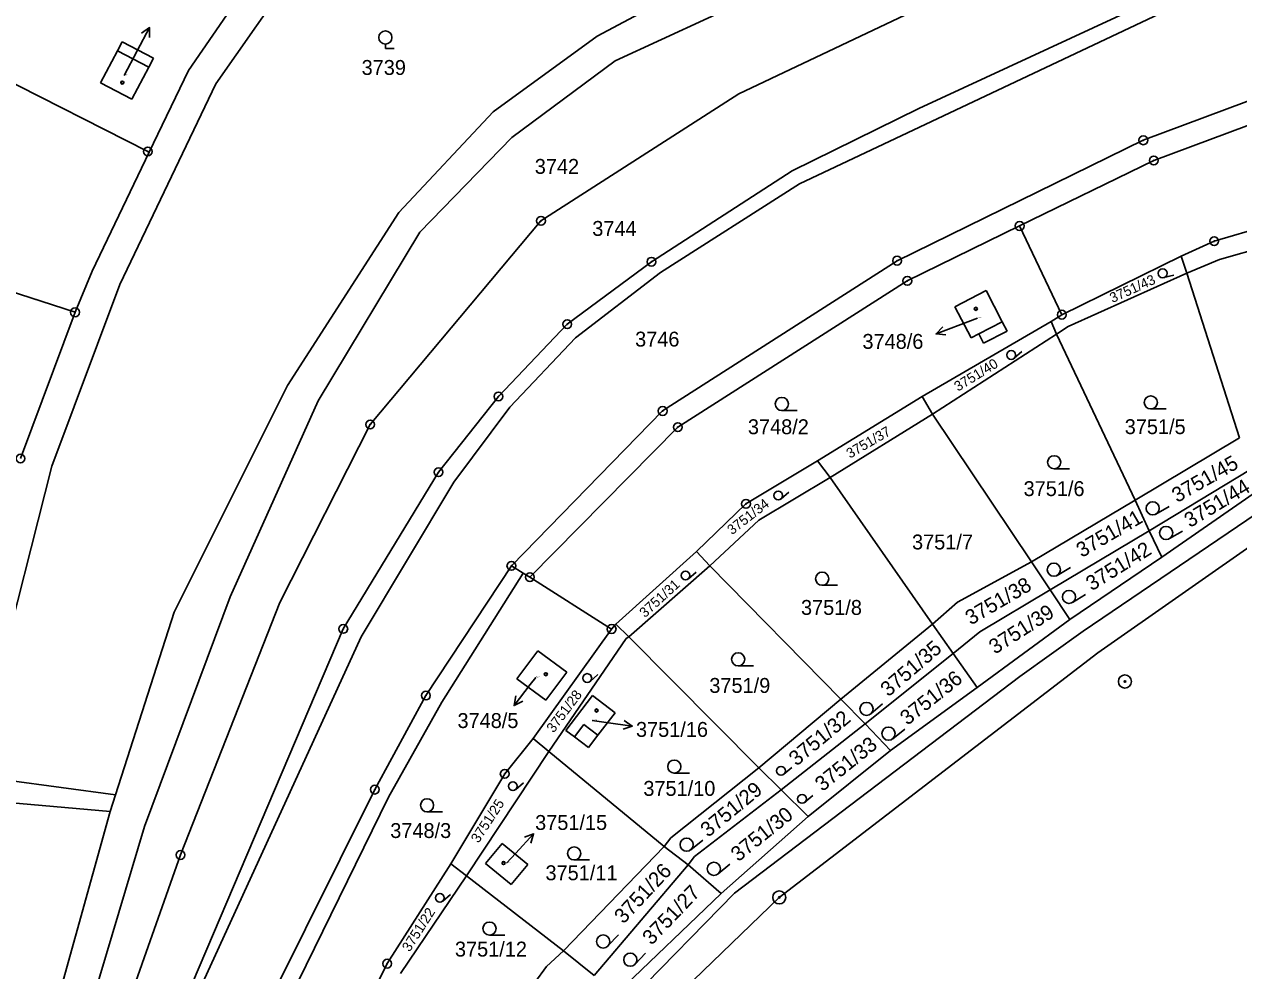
# Model space of a CAD drawing. Extents: x -593183 to -588034, y -1130415 to -1124994.
# Drawn here: x -591986.4 to -591847.9, y -1129190.2 to -1129082.2 of the extents above; entities that cross this region are included whole.
import ezdxf

# ---------------------------------------------------------------- set-up
doc = ezdxf.new("R2010")
doc.units = 0
for name, color, linetype in [('Vrstva 1', 7, 'Continuous'), ('Vrstva 16', 7, 'Continuous'), ('Vrstva 18', 7, 'Continuous'), ('Vrstva 19', 7, 'Continuous'), ('Vrstva 24', 7, 'Continuous'), ('Vrstva 25', 7, 'Continuous'), ('Vrstva 4', 7, 'Continuous')]:
    doc.layers.add(name, color=color, linetype=linetype)

msp = doc.modelspace()

# ---------------------------------------------------------------- linework, layer by layer
at = {"layer": 'Vrstva 1'}
for p, q in [((-591904.9, -1129090.17), (-591866.99, -1129072.17)), ((-591921.06, -1129083.57), (-591904.71, -1129074.84)), ((-591884.35, -1129091.84), (-591849.8, -1129075.82)), ((-591897.99, -1129100.42), (-591850.06, -1129077.78)), ((-591918.99, -1129086.39), (-591902.96, -1129078.99)), ((-591967.71, -1129087.49), (-591963.3, -1129081.14)), ((-591997.89, -1129083.8), (-591972.34, -1129096.74)), ((-591975.8, -1129085.25), (-591975.26, -1129084.22)), ((-591975.26, -1129084.22), (-591971.69, -1129086.09)), ((-591932.92, -1129092.23), (-591921.06, -1129083.57)), ((-591975.8, -1129085.25), (-591977.72, -1129088.9)), ((-591971.69, -1129086.09), (-591972.23, -1129087.12)), ((-591858.74, -1129095.46), (-591831.55, -1129085.29)), ((-591974.15, -1129090.77), (-591972.23, -1129087.12)), ((-591972.19, -1129096.82), (-591967.71, -1129087.49)), ((-591930.8, -1129095.14), (-591918.99, -1129086.39)), ((-591977.72, -1129088.9), (-591974.15, -1129090.77)), ((-591857.55, -1129097.77), (-591830.93, -1129087.84)), ((-591927.47, -1129104.65), (-591904.9, -1129090.17)), ((-591943.69, -1129103.7), (-591932.92, -1129092.23)), ((-591898.79, -1129098.95), (-591884.35, -1129091.84)), ((-591941.28, -1129105.96), (-591930.8, -1129095.14)), ((-591886.84, -1129109.2), (-591858.74, -1129095.46)), ((-591972.19, -1129096.82), (-591978.7, -1129110.39)), ((-591972.34, -1129096.74), (-591972.19, -1129096.82)), ((-591872.85, -1129105.24), (-591857.55, -1129097.77)), ((-591914.87, -1129109.32), (-591898.79, -1129098.95)), ((-591913.83, -1129110.55), (-591897.99, -1129100.42)), ((-591956.38, -1129123.45), (-591943.69, -1129103.7)), ((-591850.65, -1129106.97), (-591837.52, -1129103.11)), ((-592010.03, -1129105.49), (-591980.64, -1129115.09)), ((-591946.96, -1129127.89), (-591927.47, -1129104.65)), ((-591885.67, -1129111.5), (-591872.85, -1129105.24)), ((-591872.85, -1129105.24), (-591868.04, -1129115.36)), ((-591850.03, -1129109.07), (-591837.07, -1129105.39)), ((-591952.89, -1129125.2), (-591941.28, -1129105.96)), ((-591854.41, -1129108.67), (-591850.65, -1129106.97)), ((-591924.47, -1129116.44), (-591914.87, -1129109.32)), ((-591913.59, -1129126.35), (-591886.84, -1129109.2)), ((-591868.04, -1129115.36), (-591854.41, -1129108.67)), ((-591854.41, -1129108.67), (-591853.76, -1129110.61)), ((-591853.76, -1129110.61), (-591850.03, -1129109.07)), ((-591978.7, -1129110.39), (-591980.64, -1129115.09)), ((-591923.55, -1129118.02), (-591913.83, -1129110.55)), ((-591867.32, -1129116.7), (-591853.76, -1129110.61)), ((-591853.76, -1129110.61), (-591847.75, -1129129.43)), ((-591911.86, -1129128.2), (-591885.67, -1129111.5)), ((-591880.24, -1129114.45), (-591876.68, -1129112.61)), ((-591876.68, -1129112.61), (-591874.84, -1129116.17)), ((-591980.64, -1129115.09), (-591986.86, -1129131.78)), ((-591878.4, -1129118.01), (-591880.24, -1129114.45)), ((-591869.24, -1129116.12), (-591868.04, -1129115.36)), ((-591932.33, -1129124.69), (-591924.47, -1129116.44)), ((-591883.98, -1129124.7), (-591869.24, -1129116.12)), ((-591874.84, -1129116.17), (-591874.29, -1129117.24)), ((-591869.24, -1129116.12), (-591868.63, -1129117.58)), ((-591868.63, -1129117.58), (-591867.32, -1129116.7)), ((-591931.03, -1129125.91), (-591923.55, -1129118.02)), ((-591882.79, -1129126.7), (-591868.63, -1129117.58)), ((-591877.51, -1129117.55), (-591878.4, -1129118.01)), ((-591876.96, -1129118.62), (-591877.51, -1129117.55)), ((-591874.29, -1129117.24), (-591876.96, -1129118.62)), ((-591868.63, -1129117.58), (-591859.68, -1129136.51)), ((-591969.34, -1129149.3), (-591956.38, -1129123.45)), ((-591939.16, -1129133.34), (-591932.33, -1129124.69)), ((-591895.91, -1129132.03), (-591883.98, -1129124.7)), ((-591883.98, -1129124.7), (-591882.79, -1129126.7)), ((-591962.95, -1129147.56), (-591952.89, -1129125.2)), ((-591937.41, -1129134.47), (-591931.03, -1129125.91)), ((-591930.85, -1129144.02), (-591913.59, -1129126.35)), ((-591894.46, -1129133.95), (-591882.79, -1129126.7)), ((-591882.79, -1129126.7), (-591871.48, -1129143.56)), ((-591957.27, -1129148.19), (-591946.96, -1129127.89)), ((-591928.73, -1129145.31), (-591911.86, -1129128.2)), ((-591859.68, -1129136.51), (-591847.75, -1129129.43)), ((-591950.03, -1129151.22), (-591939.16, -1129133.34)), ((-591904.08, -1129136.95), (-591895.91, -1129132.03)), ((-591895.91, -1129132.03), (-591894.46, -1129133.95)), ((-591865.61, -1129151.46), (-591838.25, -1129132.93)), ((-591858.06, -1129140.04), (-591846.51, -1129133.03)), ((-591947.99, -1129152.14), (-591937.41, -1129134.47)), ((-591902.62, -1129138.81), (-591894.46, -1129133.95)), ((-591894.46, -1129133.95), (-591882.81, -1129150.68)), ((-591863.93, -1129153.94), (-591836.85, -1129135)), ((-591845.71, -1129135.48), (-591856.62, -1129143.03)), ((-591909.73, -1129142.38), (-591904.08, -1129136.95)), ((-591871.48, -1129143.56), (-591859.68, -1129136.51)), ((-591859.68, -1129136.51), (-591858.06, -1129140.04)), ((-591908.22, -1129144.02), (-591902.62, -1129138.81)), ((-591869.37, -1129146.75), (-591858.06, -1129140.04)), ((-591858.06, -1129140.04), (-591856.62, -1129143.03)), ((-591918.92, -1129150.69), (-591909.73, -1129142.38)), ((-591909.73, -1129142.38), (-591908.22, -1129144.02)), ((-591856.62, -1129143.03), (-591867.14, -1129150.16)), ((-591940.6, -1129158.83), (-591930.85, -1129144.02)), ((-591930.85, -1129144.02), (-591929.49, -1129144.85)), ((-591917.44, -1129152.11), (-591908.22, -1129144.02)), ((-591908.22, -1129144.02), (-591893.27, -1129159.22)), ((-591879.96, -1129148.17), (-591871.48, -1129143.56)), ((-591871.48, -1129143.56), (-591869.37, -1129146.75)), ((-591929.49, -1129144.85), (-591928.73, -1129145.31)), ((-591919.41, -1129151.23), (-591928.73, -1129145.31)), ((-591877.4, -1129151.54), (-591869.37, -1129146.75)), ((-591869.37, -1129146.75), (-591867.14, -1129150.16)), ((-591972.7, -1129173.76), (-591962.95, -1129147.56)), ((-591968.61, -1129177.02), (-591957.27, -1129148.19)), ((-591882.81, -1129150.68), (-591879.96, -1129148.17)), ((-591969.34, -1129149.3), (-591976.02, -1129170.14)), ((-591973.82, -1129207.03), (-591950.03, -1129151.22)), ((-591928.35, -1129163.71), (-591919.41, -1129151.23)), ((-591919.41, -1129151.23), (-591918.92, -1129150.69)), ((-591918.92, -1129150.69), (-591917.44, -1129152.11)), ((-591893.27, -1129159.22), (-591882.81, -1129150.68)), ((-591882.81, -1129150.68), (-591880.45, -1129154.01)), ((-591867.14, -1129150.16), (-591877.7, -1129157.91)), ((-591973.31, -1129207.36), (-591947.99, -1129152.14)), ((-591926.57, -1129165.22), (-591917.74, -1129152.3)), ((-591917.74, -1129152.3), (-591917.44, -1129152.11)), ((-591917.44, -1129152.11), (-591902.63, -1129167.09)), ((-591880.45, -1129154.01), (-591877.4, -1129151.54)), ((-591872.83, -1129156.64), (-591865.61, -1129151.46)), ((-591930.21, -1129156.93), (-591927.83, -1129153.71)), ((-591927.83, -1129153.71), (-591924.53, -1129156.15)), ((-591900.28, -1129181.86), (-591863.93, -1129153.94)), ((-591890.47, -1129162.05), (-591880.45, -1129154.01)), ((-591880.45, -1129154.01), (-591877.7, -1129157.91)), ((-591926.91, -1129159.37), (-591930.21, -1129156.93)), ((-591924.53, -1129156.15), (-591926.91, -1129159.37)), ((-591905.39, -1129181.38), (-591872.83, -1129156.64)), ((-591877.7, -1129157.91), (-591887.6, -1129165.08)), ((-591946.43, -1129169.56), (-591940.6, -1129158.83)), ((-591924.62, -1129162.8), (-591921.58, -1129158.83)), ((-591921.58, -1129158.83), (-591919.02, -1129160.8)), ((-591902.63, -1129167.09), (-591893.27, -1129159.22)), ((-591893.27, -1129159.22), (-591890.47, -1129162.05)), ((-591919.02, -1129160.8), (-591920.98, -1129163.36)), ((-591900.07, -1129169.57), (-591890.47, -1129162.05)), ((-591890.47, -1129162.05), (-591887.6, -1129165.08)), ((-591928.35, -1129163.71), (-591931.61, -1129167.76)), ((-591928.35, -1129163.71), (-591926.57, -1129165.22)), ((-591923.65, -1129163.54), (-591924.62, -1129162.8)), ((-591922.05, -1129164.76), (-591923.65, -1129163.54)), ((-591920.98, -1129163.36), (-591922.05, -1129164.76)), ((-591935.97, -1129179.41), (-591926.57, -1129165.22)), ((-591926.57, -1129165.22), (-591913.4, -1129176.04)), ((-591887.6, -1129165.08), (-591897, -1129172.62)), ((-591931.61, -1129167.76), (-591937.77, -1129178.02)), ((-591912.66, -1129175.07), (-591902.63, -1129167.09)), ((-591902.63, -1129167.09), (-591900.07, -1129169.57)), ((-591992.96, -1129170.62), (-591976.63, -1129172.04)), ((-591976.02, -1129170.14), (-591976.63, -1129172.04)), ((-591967.04, -1129210.91), (-591946.43, -1129169.56)), ((-591909.97, -1129177.2), (-591900.07, -1129169.57)), ((-591900.07, -1129169.57), (-591897, -1129172.62)), ((-591976.63, -1129172.04), (-591984.23, -1129199.33)), ((-591897, -1129172.62), (-591906.9, -1129181.4)), ((-591980.58, -1129200.16), (-591972.7, -1129173.76)), ((-591931.91, -1129175.71), (-591933.79, -1129178)), ((-591928.99, -1129178.1), (-591931.91, -1129175.71)), ((-591924.91, -1129187.94), (-591913.4, -1129176.04)), ((-591913.4, -1129176.04), (-591912.66, -1129175.07)), ((-591913.4, -1129176.04), (-591910.67, -1129178.15)), ((-591978.19, -1129204.22), (-591968.61, -1129177.02)), ((-591910.67, -1129178.15), (-591909.97, -1129177.2)), ((-591945.03, -1129189.42), (-591937.77, -1129178.02)), ((-591937.77, -1129178.02), (-591935.97, -1129179.41)), ((-591933.79, -1129178), (-591930.87, -1129180.39)), ((-591930.87, -1129180.39), (-591928.99, -1129178.1)), ((-591921.39, -1129190.76), (-591910.67, -1129178.15)), ((-591910.67, -1129178.15), (-591906.9, -1129181.4)), ((-591943.52, -1129190.53), (-591935.97, -1129179.41)), ((-591935.97, -1129179.41), (-591924.91, -1129187.94)), ((-591926.84, -1129203.31), (-591905.39, -1129181.38)), ((-591924.66, -1129205.38), (-591900.28, -1129181.86)), ((-591906.9, -1129181.4), (-591918.74, -1129192.76)), ((-591926.85, -1129189.75), (-591924.91, -1129187.94)), ((-591924.91, -1129187.94), (-591921.39, -1129190.76)), ((-591946.97, -1129193.36), (-591945.03, -1129189.42)), ((-591933.55, -1129198.89), (-591926.85, -1129189.75))]:
    msp.add_line(p, q, dxfattribs=at)
at = {"layer": 'Vrstva 16'}
for p, q in [((-591975.02, -1129088.05), (-591973.54, -1129085.25)), ((-591877.65, -1129115.75), (-591879.58, -1129116.49)), ((-591928.07, -1129156.75), (-591928.71, -1129157.58)), ((-591921.62, -1129161.68), (-591920.02, -1129161.9)), ((-591931.39, -1129177.94), (-591930.35, -1129176.8))]:
    msp.add_line(p, q, dxfattribs=at)
at = {"layer": 'Vrstva 24'}
for centre, radius in [((-591858.74, -1129095.46), 0.5), ((-591858.74, -1129095.46), 0.0327), ((-591972.34, -1129096.74), 0.5), ((-591972.34, -1129096.74), 0.0327), ((-591857.55, -1129097.77), 0.5), ((-591857.55, -1129097.77), 0.0327), ((-591927.47, -1129104.65), 0.5), ((-591927.47, -1129104.65), 0.0327), ((-591872.85, -1129105.24), 0.5), ((-591872.85, -1129105.24), 0.0327), ((-591850.65, -1129106.97), 0.5), ((-591850.65, -1129106.97), 0.0327), ((-591914.87, -1129109.32), 0.5), ((-591914.87, -1129109.32), 0.0327), ((-591886.84, -1129109.2), 0.5), ((-591886.84, -1129109.2), 0.0327), ((-591885.67, -1129111.5), 0.5), ((-591885.67, -1129111.5), 0.0327), ((-591980.64, -1129115.09), 0.5), ((-591980.64, -1129115.09), 0.0327), ((-591868.04, -1129115.36), 0.5), ((-591868.04, -1129115.36), 0.0327), ((-591924.47, -1129116.44), 0.5), ((-591924.47, -1129116.44), 0.0327), ((-591932.33, -1129124.69), 0.5), ((-591932.33, -1129124.69), 0.0327), ((-591913.59, -1129126.35), 0.5), ((-591913.59, -1129126.35), 0.0327), ((-591946.96, -1129127.89), 0.5), ((-591946.96, -1129127.89), 0.0327), ((-591911.86, -1129128.2), 0.5), ((-591911.86, -1129128.2), 0.0327), ((-591986.86, -1129131.78), 0.5), ((-591939.16, -1129133.34), 0.5), ((-591939.16, -1129133.34), 0.0327), ((-591904.08, -1129136.95), 0.5), ((-591904.08, -1129136.95), 0.0327), ((-591930.85, -1129144.02), 0.5), ((-591930.85, -1129144.02), 0.0327), ((-591928.73, -1129145.31), 0.5), ((-591928.73, -1129145.31), 0.0327), ((-591950.03, -1129151.22), 0.5), ((-591950.03, -1129151.22), 0.0327), ((-591919.41, -1129151.23), 0.5), ((-591919.41, -1129151.23), 0.0327), ((-591860.84, -1129157.22), 0.75), ((-591940.6, -1129158.83), 0.5), ((-591860.84, -1129157.22), 0.0903), ((-591940.6, -1129158.83), 0.0327), ((-591931.61, -1129167.76), 0.5), ((-591931.61, -1129167.76), 0.0327), ((-591946.43, -1129169.56), 0.5), ((-591946.43, -1129169.56), 0.0327), ((-591968.61, -1129177.02), 0.5), ((-591968.61, -1129177.02), 0.0327), ((-591900.28, -1129181.86), 0.75), ((-591900.28, -1129181.86), 0.0903), ((-591945.03, -1129189.42), 0.5), ((-591945.03, -1129189.42), 0.0327)]:
    msp.add_circle(centre, radius, dxfattribs=at)
at = {"layer": 'Vrstva 25'}
for p, q in [((-591973.54, -1129085.25), (-591972.13, -1129082.6)), ((-591945.23, -1129084.48), (-591945.23, -1129084.98)), ((-591945.23, -1129084.98), (-591944.21, -1129084.98)), ((-591855.27, -1129110.84), (-591856.41, -1129111.13)), ((-591879.58, -1129116.49), (-591882.38, -1129117.56)), ((-591872.59, -1129119.57), (-591873.48, -1129120.34)), ((-591898.24, -1129126.3), (-591899.99, -1129126.3)), ((-591856.14, -1129126.12), (-591857.89, -1129126.12)), ((-591867.16, -1129132.95), (-591868.91, -1129132.95)), ((-591899.18, -1129135.6), (-591900.07, -1129136.37)), ((-591855.78, -1129137.24), (-591857.3, -1129138.11)), ((-591854.25, -1129140.05), (-591855.77, -1129140.92)), ((-591867.06, -1129144.23), (-591868.57, -1129145.11)), ((-591909.76, -1129144.74), (-591910.65, -1129145.51)), ((-591893.64, -1129146.24), (-591895.39, -1129146.24)), ((-591865.34, -1129147.28), (-591866.82, -1129148.21)), ((-591903.22, -1129155.44), (-591904.97, -1129155.44)), ((-591920.97, -1129156.44), (-591921.86, -1129157.21)), ((-591928.71, -1129157.58), (-591930.54, -1129159.96)), ((-591888.51, -1129159.78), (-591889.84, -1129160.92)), ((-591920.02, -1129161.9), (-591917.05, -1129162.31)), ((-591885.97, -1129162.67), (-591887.34, -1129163.76)), ((-591910.51, -1129167.68), (-591912.26, -1129167.68)), ((-591898.86, -1129167.02), (-591899.75, -1129167.79)), ((-591929.46, -1129168.78), (-591930.35, -1129169.55)), ((-591896.46, -1129170.23), (-591897.35, -1129171)), ((-591938.72, -1129172.1), (-591940.47, -1129172.1)), ((-591930.35, -1129176.8), (-591928.32, -1129174.59)), ((-591909.02, -1129175.31), (-591910.37, -1129176.42)), ((-591921.94, -1129177.59), (-591923.69, -1129177.59)), ((-591905.91, -1129178.08), (-591907.27, -1129179.18)), ((-591937.79, -1129181.52), (-591938.68, -1129182.29)), ((-591931.59, -1129186.17), (-591933.34, -1129186.17)), ((-591918.64, -1129186.12), (-591919.83, -1129187.4)), ((-591915.53, -1129188.22), (-591916.74, -1129189.49))]:
    msp.add_line(p, q, dxfattribs=at)
for points in [[(-591973.04, -1129083.25), (-591972.13, -1129082.6), (-591972.16, -1129083.72)], [(-591881.27, -1129117.67), (-591882.38, -1129117.56), (-591881.63, -1129116.74)], [(-591929.53, -1129159.47), (-591930.54, -1129159.96), (-591930.33, -1129158.86)], [(-591917.97, -1129161.68), (-591917.05, -1129162.31), (-591918.11, -1129162.67)], [(-591929.37, -1129174.99), (-591928.32, -1129174.59), (-591928.63, -1129175.66)]]:
    msp.add_lwpolyline(points, dxfattribs=at)
for centre, radius in [((-591945.23, -1129083.73), 0.75), ((-591975.25, -1129088.88), 0.175), ((-591975.25, -1129088.88), 0.15), ((-591856.53, -1129110.64), 0.503), ((-591877.85, -1129114.69), 0.175), ((-591877.85, -1129114.69), 0.15), ((-591873.81, -1129119.96), 0.503), ((-591899.99, -1129125.55), 0.75), ((-591857.89, -1129125.37), 0.75), ((-591868.91, -1129132.2), 0.75), ((-591900.4, -1129135.99), 0.503), ((-591857.67, -1129137.46), 0.75), ((-591856.14, -1129140.27), 0.75), ((-591868.95, -1129144.46), 0.75), ((-591910.98, -1129145.13), 0.503), ((-591895.39, -1129145.49), 0.75), ((-591867.22, -1129147.57), 0.75), ((-591904.97, -1129154.69), 0.75), ((-591926.92, -1129156.39), 0.175), ((-591926.92, -1129156.39), 0.15), ((-591922.19, -1129156.83), 0.503), ((-591890.33, -1129160.35), 0.75), ((-591921.13, -1129160.53), 0.175), ((-591921.13, -1129160.53), 0.15), ((-591887.81, -1129163.17), 0.75), ((-591912.26, -1129166.93), 0.75), ((-591900.08, -1129167.41), 0.503), ((-591930.68, -1129169.17), 0.503), ((-591940.47, -1129171.35), 0.75), ((-591897.68, -1129170.62), 0.503), ((-591923.69, -1129176.84), 0.75), ((-591910.85, -1129175.84), 0.75), ((-591931.74, -1129177.94), 0.175), ((-591931.74, -1129177.94), 0.15), ((-591907.74, -1129178.6), 0.75), ((-591939.01, -1129181.91), 0.503), ((-591933.34, -1129185.42), 0.75), ((-591920.38, -1129186.89), 0.75), ((-591917.28, -1129188.97), 0.75)]:
    msp.add_circle(centre, radius, dxfattribs=at)
at = {"layer": 'Vrstva 4'}
for p, q in [((-591964.56, -1129089.01), (-591956.4, -1129077.31)), ((-591975.8, -1129085.25), (-591972.23, -1129087.12)), ((-591975.54, -1129111.9), (-591964.56, -1129089.01)), ((-591983.27, -1129132.66), (-591975.54, -1129111.9)), ((-591877.51, -1129117.55), (-591874.84, -1129116.17)), ((-591992.25, -1129167.94), (-591983.27, -1129132.66)), ((-591938.8, -1129159.57), (-591929.49, -1129144.85)), ((-591944.87, -1129170.41), (-591938.8, -1129159.57)), ((-591923.65, -1129163.54), (-591922.58, -1129162.13)), ((-591922.58, -1129162.13), (-591920.98, -1129163.36)), ((-591988.41, -1129168.49), (-591976.02, -1129170.14)), ((-591965.17, -1129211.8), (-591944.87, -1129170.41))]:
    msp.add_line(p, q, dxfattribs=at)

# ---------------------------------------------------------------- texts
at = {"layer": 'Vrstva 16'}
for s, p in [('3748/6', (-591890.79, -1129119.26)), ('3748/5', (-591937, -1129162.53)), ('3751/16', (-591916.63, -1129163.54)), ('3751/15', (-591928.14, -1129174.16))]:
    msp.add_text(s, height=1.7, dxfattribs=at).set_placement(p)
at = {"layer": 'Vrstva 18'}
for s, p in [('3739', (-591947.94, -1129088)), ('3742', (-591928.18, -1129099.29)), ('3744', (-591921.62, -1129106.37)), ('3746', (-591916.73, -1129119)), ('3748/2', (-591903.86, -1129129)), ('3751/5', (-591860.86, -1129128.99)), ('3751/6', (-591872.4, -1129136.06)), ('3751/7', (-591885.13, -1129142.15)), ('3751/8', (-591897.8, -1129149.62)), ('3751/9', (-591908.26, -1129158.52)), ('3751/10', (-591915.79, -1129170.27)), ('3748/3', (-591944.67, -1129175.08)), ('3751/11', (-591926.96, -1129179.9)), ('3751/12', (-591937.29, -1129188.61))]:
    msp.add_text(s, height=1.7, dxfattribs=at).set_placement(p)
for s, height, rotation, p in [('3751/43', 1.14, 24.3828, (-591862.26, -1129114.04)), ('3751/40', 1.14, 31.7595, (-591879.88, -1129124.16)), ('3751/37', 1.14, 30.2565, (-591892.21, -1129131.8)), ('3751/45', 1.7, 29.7298, (-591854.87, -1129136.86)), ('3751/44', 1.7, 31.1672, (-591853.42, -1129139.72)), ('3751/34', 1.14, 37.875, (-591905.67, -1129140.54)), ('3751/41', 1.7, 30.2927, (-591865.76, -1129143.13)), ('3751/42', 1.7, 31.9927, (-591864.62, -1129146.94)), ('3751/31', 1.14, 42.2737, (-591915.61, -1129150)), ('3751/38', 1.7, 30.4088, (-591878.42, -1129150.84)), ('3751/39', 1.7, 32.6431, (-591875.67, -1129154.17)), ('3751/35', 1.7, 40.7205, (-591887.83, -1129159.04)), ('3751/36', 1.7, 38.5957, (-591885.65, -1129162.29)), ('3751/28', 1.14, 53.1301, (-591926.03, -1129163.15)), ('3751/32', 1.7, 39.8429, (-591898.3, -1129166.94)), ('3751/33', 1.7, 38.8421, (-591895.35, -1129169.85)), ('3751/29', 1.7, 39.5415, (-591908.4, -1129175.07)), ('3751/25', 1.14, 56.8886, (-591934.6, -1129175.73)), ('3751/30', 1.7, 38.8564, (-591904.95, -1129177.86)), ('3751/26', 1.7, 46.9641, (-591918.05, -1129184.96)), ('3751/27', 1.7, 46.368, (-591914.85, -1129187.39)), ('3751/22', 1.14, 57.4131, (-591942.46, -1129188.15))]:
    msp.add_text(s, height=height, rotation=rotation, dxfattribs=at).set_placement(p)
at = {"layer": 'Vrstva 19'}
for s, p in [('3737/11', (-591975.02, -1129088.05)), ('3748/6', (-591877.65, -1129115.75)), ('3748/5', (-591928.07, -1129156.75)), ('3751/16', (-591921.62, -1129161.68)), ('3751/15', (-591931.39, -1129177.94))]:
    msp.add_text(s, height=0.1, dxfattribs=at).set_placement(p)

doc.saveas('drawing.dxf')
